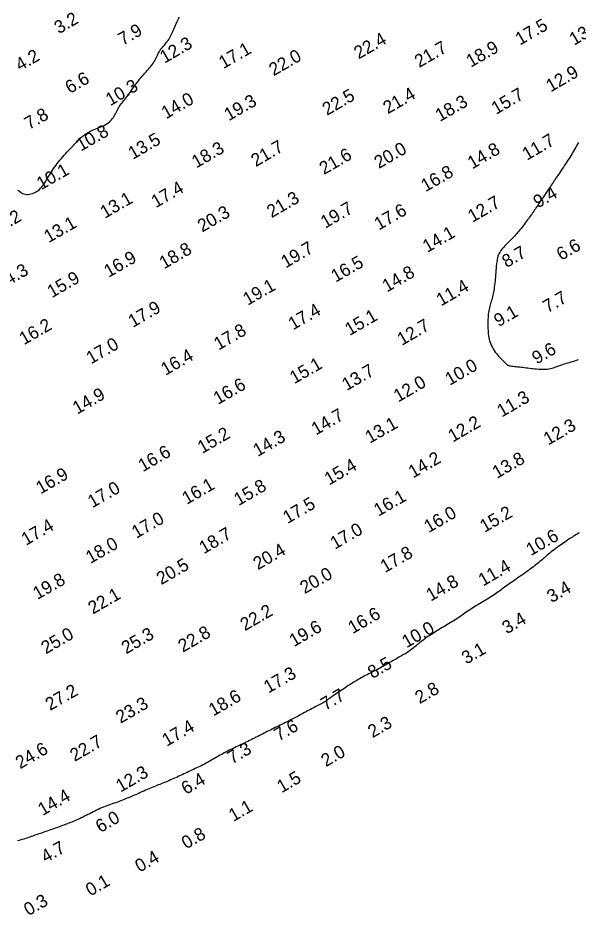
# Model space of a CAD drawing. Extents: x 3024098 to 3056816, y 418252 to 509144.
# Drawn here: x 3027183 to 3027400.2, y 427263 to 427611.1 of the extents above; entities that cross this region are included whole.
import ezdxf

# ---------------------------------------------------------------- set-up
doc = ezdxf.new("R2010")
doc.units = 0
doc.layers.add('V-CHAN-CONT-EL10', color=7, linetype='Continuous')
doc.layers.add('V-TOPO-SOUN-0911', color=7, linetype='Continuous')

msp = doc.modelspace()

# ---------------------------------------------------------------- linework, layer by layer
at = {"layer": 'V-CHAN-CONT-EL10'}
for points in [[(3027182.85, 427544.35), (3027183.26, 427544.08), (3027183.64, 427543.8), (3027184.01, 427543.52), (3027184.38, 427543.25), (3027184.78, 427543.01), (3027185.21, 427542.83), (3027185.7, 427542.7), (3027186.24, 427542.64), (3027186.81, 427542.64), (3027187.4, 427542.7), (3027188, 427542.82), (3027188.61, 427542.99), (3027189.2, 427543.22), (3027189.77, 427543.5), (3027190.31, 427543.83), (3027190.82, 427544.21), (3027191.3, 427544.62), (3027191.75, 427545.08), (3027192.18, 427545.57), (3027192.59, 427546.09), (3027192.99, 427546.63), (3027193.36, 427547.19), (3027193.73, 427547.76), (3027194.09, 427548.35), (3027194.44, 427548.96), (3027194.8, 427549.57), (3027195.16, 427550.19), (3027195.54, 427550.82), (3027195.93, 427551.46), (3027196.34, 427552.1), (3027196.78, 427552.75), (3027197.24, 427553.4), (3027197.72, 427554.05), (3027198.22, 427554.7), (3027198.74, 427555.34), (3027199.26, 427555.98), (3027199.8, 427556.61), (3027200.34, 427557.23), (3027200.88, 427557.84), (3027201.43, 427558.43), (3027201.96, 427559.01), (3027202.49, 427559.58), (3027203.01, 427560.12), (3027203.51, 427560.65), (3027204, 427561.16), (3027204.46, 427561.65), (3027204.89, 427562.11), (3027205.31, 427562.56), (3027205.71, 427562.99), (3027206.1, 427563.4), (3027206.49, 427563.8), (3027206.88, 427564.19), (3027207.28, 427564.57), (3027207.7, 427564.94), (3027208.14, 427565.3), (3027208.6, 427565.66), (3027209.08, 427566.01), (3027209.59, 427566.34), (3027210.12, 427566.67), (3027210.67, 427566.98), (3027211.25, 427567.28), (3027211.85, 427567.57), (3027212.48, 427567.84), (3027213.13, 427568.1), (3027213.79, 427568.35), (3027214.45, 427568.61), (3027215.1, 427568.87), (3027215.74, 427569.14), (3027216.35, 427569.42), (3027216.93, 427569.73), (3027217.48, 427570.07), (3027217.98, 427570.43), (3027218.45, 427570.81), (3027218.88, 427571.22), (3027219.28, 427571.64), (3027219.65, 427572.08), (3027219.99, 427572.54), (3027220.3, 427573.01), (3027220.58, 427573.49), (3027220.85, 427573.99), (3027221.1, 427574.48), (3027221.34, 427574.98), (3027221.58, 427575.47), (3027221.83, 427575.96), (3027222.09, 427576.43), (3027222.36, 427576.89), (3027222.66, 427577.34), (3027222.98, 427577.77), (3027223.32, 427578.2), (3027223.67, 427578.63), (3027224.04, 427579.07), (3027224.43, 427579.52), (3027224.82, 427580), (3027225.21, 427580.51), (3027225.62, 427581.05), (3027226.03, 427581.63), (3027226.45, 427582.23), (3027226.88, 427582.85), (3027227.31, 427583.48), (3027227.76, 427584.13), (3027228.22, 427584.78), (3027228.69, 427585.43), (3027229.18, 427586.07), (3027229.67, 427586.7), (3027230.17, 427587.32), (3027230.67, 427587.93), (3027231.18, 427588.53), (3027231.68, 427589.11), (3027232.17, 427589.67), (3027232.65, 427590.21), (3027233.11, 427590.73), (3027233.56, 427591.24), (3027233.99, 427591.73), (3027234.4, 427592.22), (3027234.8, 427592.71), (3027235.17, 427593.21), (3027235.52, 427593.71), (3027235.85, 427594.23), (3027236.15, 427594.76), (3027236.44, 427595.31), (3027236.71, 427595.87), (3027236.98, 427596.43), (3027237.26, 427596.99), (3027237.54, 427597.54), (3027237.83, 427598.08), (3027238.15, 427598.59), (3027238.49, 427599.09), (3027238.85, 427599.56), (3027239.23, 427600.02), (3027239.61, 427600.47), (3027240, 427600.91), (3027240.38, 427601.36), (3027240.75, 427601.81), (3027241.1, 427602.27), (3027241.44, 427602.75), (3027241.75, 427603.24), (3027242.04, 427603.75), (3027242.32, 427604.27), (3027242.58, 427604.81), (3027242.84, 427605.36), (3027243.09, 427605.93), (3027243.33, 427606.5), (3027243.57, 427607.09), (3027243.81, 427607.68), (3027244.06, 427608.28), (3027244.3, 427608.87), (3027244.55, 427609.44), (3027244.8, 427610), (3027245.06, 427610.53), (3027245.33, 427611.03), (3027245.6, 427611.5)], [(3027400.37, 427562.82), (3027400.02, 427562.19), (3027399.67, 427561.56), (3027399.32, 427560.94), (3027398.97, 427560.32), (3027398.61, 427559.72), (3027398.25, 427559.11), (3027397.88, 427558.5), (3027397.51, 427557.89), (3027397.12, 427557.28), (3027396.72, 427556.65), (3027396.31, 427556), (3027395.88, 427555.34), (3027395.43, 427554.65), (3027394.97, 427553.95), (3027394.51, 427553.24), (3027394.04, 427552.53), (3027393.58, 427551.84), (3027393.13, 427551.16), (3027392.7, 427550.5), (3027392.29, 427549.89), (3027391.9, 427549.31), (3027391.53, 427548.77), (3027391.19, 427548.25), (3027390.85, 427547.75), (3027390.51, 427547.26), (3027390.18, 427546.77), (3027389.84, 427546.27), (3027389.5, 427545.76), (3027389.13, 427545.23), (3027388.76, 427544.67), (3027388.37, 427544.1), (3027387.98, 427543.53), (3027387.59, 427542.94), (3027387.2, 427542.36), (3027386.81, 427541.78), (3027386.44, 427541.22), (3027386.07, 427540.67), (3027385.71, 427540.13), (3027385.37, 427539.6), (3027385.03, 427539.09), (3027384.69, 427538.58), (3027384.36, 427538.09), (3027384.03, 427537.6), (3027383.71, 427537.11), (3027383.38, 427536.63), (3027383.04, 427536.15), (3027382.71, 427535.67), (3027382.37, 427535.18), (3027382.02, 427534.7), (3027381.67, 427534.2), (3027381.3, 427533.7), (3027380.93, 427533.18), (3027380.54, 427532.66), (3027380.15, 427532.12), (3027379.74, 427531.58), (3027379.33, 427531.04), (3027378.92, 427530.5), (3027378.51, 427529.97), (3027378.1, 427529.44), (3027377.69, 427528.93), (3027377.29, 427528.43), (3027376.9, 427527.96), (3027376.51, 427527.49), (3027376.12, 427527.05), (3027375.73, 427526.61), (3027375.34, 427526.19), (3027374.95, 427525.78), (3027374.56, 427525.37), (3027374.16, 427524.98), (3027373.75, 427524.59), (3027373.35, 427524.21), (3027372.95, 427523.83), (3027372.55, 427523.44), (3027372.16, 427523.05), (3027371.77, 427522.65), (3027371.38, 427522.23), (3027371.01, 427521.81), (3027370.65, 427521.36), (3027370.3, 427520.89), (3027369.97, 427520.39), (3027369.67, 427519.86), (3027369.4, 427519.29), (3027369.16, 427518.67), (3027368.96, 427518), (3027368.79, 427517.28), (3027368.66, 427516.52), (3027368.55, 427515.72), (3027368.47, 427514.89), (3027368.4, 427514.04), (3027368.35, 427513.18), (3027368.29, 427512.32), (3027368.24, 427511.46), (3027368.17, 427510.61), (3027368.1, 427509.78), (3027368.02, 427508.98), (3027367.94, 427508.19), (3027367.84, 427507.43), (3027367.74, 427506.7), (3027367.63, 427506), (3027367.52, 427505.33), (3027367.4, 427504.7), (3027367.27, 427504.1), (3027367.14, 427503.53), (3027367, 427502.98), (3027366.86, 427502.44), (3027366.72, 427501.91), (3027366.58, 427501.39), (3027366.43, 427500.86), (3027366.28, 427500.33), (3027366.13, 427499.79), (3027365.99, 427499.24), (3027365.85, 427498.68), (3027365.72, 427498.1), (3027365.6, 427497.5), (3027365.5, 427496.88), (3027365.41, 427496.23), (3027365.34, 427495.56), (3027365.29, 427494.87), (3027365.25, 427494.17), (3027365.23, 427493.45), (3027365.22, 427492.72), (3027365.22, 427492), (3027365.23, 427491.28), (3027365.26, 427490.56), (3027365.29, 427489.86), (3027365.33, 427489.18), (3027365.39, 427488.5), (3027365.48, 427487.83), (3027365.58, 427487.17), (3027365.72, 427486.52), (3027365.89, 427485.86), (3027366.1, 427485.22), (3027366.35, 427484.57), (3027366.65, 427483.92), (3027366.97, 427483.29), (3027367.33, 427482.67), (3027367.71, 427482.06), (3027368.1, 427481.47), (3027368.52, 427480.91), (3027368.95, 427480.38), (3027369.38, 427479.87), (3027369.81, 427479.4), (3027370.24, 427478.96), (3027370.64, 427478.56), (3027371.03, 427478.19), (3027371.38, 427477.86), (3027371.7, 427477.56), (3027371.97, 427477.3), (3027372.19, 427477.07), (3027372.38, 427476.88), (3027372.54, 427476.71), (3027372.7, 427476.57), (3027372.88, 427476.45), (3027373.08, 427476.35), (3027373.33, 427476.26), (3027373.64, 427476.18), (3027374.03, 427476.11), (3027374.48, 427476.04), (3027375, 427475.98), (3027375.56, 427475.91), (3027376.16, 427475.85), (3027376.79, 427475.78), (3027377.44, 427475.71), (3027378.09, 427475.64), (3027378.75, 427475.56), (3027379.4, 427475.48), (3027380.06, 427475.4), (3027380.72, 427475.31), (3027381.38, 427475.23), (3027382.05, 427475.15), (3027382.73, 427475.07), (3027383.42, 427475), (3027384.12, 427474.93), (3027384.83, 427474.88), (3027385.54, 427474.84), (3027386.24, 427474.82), (3027386.94, 427474.81), (3027387.62, 427474.83), (3027388.28, 427474.88), (3027388.91, 427474.96), (3027389.52, 427475.07), (3027390.1, 427475.22), (3027390.66, 427475.38), (3027391.2, 427475.56), (3027391.74, 427475.76), (3027392.27, 427475.96), (3027392.81, 427476.17), (3027393.35, 427476.37), (3027393.9, 427476.56), (3027394.48, 427476.75), (3027395.06, 427476.93), (3027395.66, 427477.12), (3027396.28, 427477.3), (3027396.91, 427477.49), (3027397.56, 427477.68), (3027398.23, 427477.88), (3027398.92, 427478.09), (3027399.63, 427478.31), (3027400.35, 427478.54)], [(3027400.64, 427411.33), (3027400.09, 427411), (3027399.55, 427410.67), (3027399.02, 427410.35), (3027398.5, 427410.03), (3027398.01, 427409.71), (3027397.52, 427409.4), (3027397.05, 427409.08), (3027396.57, 427408.76), (3027396.09, 427408.42), (3027395.59, 427408.08), (3027395.08, 427407.73), (3027394.54, 427407.35), (3027393.96, 427406.96), (3027393.36, 427406.54), (3027392.75, 427406.12), (3027392.13, 427405.68), (3027391.51, 427405.24), (3027390.9, 427404.79), (3027390.31, 427404.35), (3027389.74, 427403.91), (3027389.21, 427403.47), (3027388.71, 427403.04), (3027388.22, 427402.62), (3027387.76, 427402.2), (3027387.3, 427401.79), (3027386.85, 427401.38), (3027386.39, 427400.97), (3027385.92, 427400.56), (3027385.43, 427400.15), (3027384.93, 427399.74), (3027384.4, 427399.32), (3027383.87, 427398.91), (3027383.31, 427398.48), (3027382.74, 427398.06), (3027382.15, 427397.62), (3027381.55, 427397.17), (3027380.93, 427396.72), (3027380.29, 427396.26), (3027379.65, 427395.79), (3027379, 427395.32), (3027378.35, 427394.85), (3027377.69, 427394.39), (3027377.04, 427393.93), (3027376.4, 427393.48), (3027375.77, 427393.03), (3027375.15, 427392.6), (3027374.54, 427392.18), (3027373.94, 427391.76), (3027373.37, 427391.36), (3027372.8, 427390.96), (3027372.25, 427390.58), (3027371.72, 427390.2), (3027371.21, 427389.82), (3027370.71, 427389.46), (3027370.22, 427389.09), (3027369.73, 427388.73), (3027369.23, 427388.37), (3027368.72, 427388.01), (3027368.19, 427387.64), (3027367.63, 427387.27), (3027367.05, 427386.89), (3027366.44, 427386.51), (3027365.81, 427386.12), (3027365.17, 427385.73), (3027364.52, 427385.34), (3027363.87, 427384.96), (3027363.22, 427384.57), (3027362.59, 427384.19), (3027361.97, 427383.82), (3027361.36, 427383.45), (3027360.77, 427383.09), (3027360.19, 427382.73), (3027359.62, 427382.36), (3027359.06, 427382), (3027358.51, 427381.63), (3027357.96, 427381.26), (3027357.42, 427380.89), (3027356.88, 427380.51), (3027356.34, 427380.12), (3027355.8, 427379.74), (3027355.25, 427379.35), (3027354.7, 427378.97), (3027354.14, 427378.58), (3027353.57, 427378.21), (3027352.99, 427377.83), (3027352.41, 427377.46), (3027351.81, 427377.09), (3027351.21, 427376.73), (3027350.6, 427376.36), (3027349.99, 427376), (3027349.37, 427375.64), (3027348.76, 427375.27), (3027348.14, 427374.9), (3027347.53, 427374.54), (3027346.91, 427374.17), (3027346.3, 427373.79), (3027345.69, 427373.42), (3027345.09, 427373.05), (3027344.5, 427372.68), (3027343.91, 427372.3), (3027343.33, 427371.93), (3027342.75, 427371.55), (3027342.18, 427371.17), (3027341.62, 427370.79), (3027341.06, 427370.39), (3027340.5, 427369.99), (3027339.95, 427369.58), (3027339.4, 427369.15), (3027338.85, 427368.71), (3027338.31, 427368.27), (3027337.77, 427367.82), (3027337.23, 427367.37), (3027336.71, 427366.94), (3027336.2, 427366.52), (3027335.7, 427366.12), (3027335.22, 427365.75), (3027334.75, 427365.41), (3027334.3, 427365.1), (3027333.86, 427364.82), (3027333.43, 427364.55), (3027332.99, 427364.29), (3027332.56, 427364.05), (3027332.12, 427363.8), (3027331.67, 427363.56), (3027331.21, 427363.3), (3027330.74, 427363.04), (3027330.26, 427362.77), (3027329.76, 427362.49), (3027329.26, 427362.21), (3027328.74, 427361.91), (3027328.21, 427361.61), (3027327.67, 427361.3), (3027327.11, 427360.98), (3027326.55, 427360.65), (3027325.98, 427360.31), (3027325.4, 427359.98), (3027324.81, 427359.64), (3027324.23, 427359.31), (3027323.64, 427358.98), (3027323.05, 427358.66), (3027322.46, 427358.35), (3027321.87, 427358.05), (3027321.29, 427357.75), (3027320.7, 427357.46), (3027320.12, 427357.17), (3027319.53, 427356.88), (3027318.95, 427356.58), (3027318.37, 427356.28), (3027317.78, 427355.97), (3027317.2, 427355.66), (3027316.63, 427355.35), (3027316.06, 427355.03), (3027315.5, 427354.71), (3027314.95, 427354.4), (3027314.42, 427354.08), (3027313.9, 427353.77), (3027313.39, 427353.47), (3027312.9, 427353.17), (3027312.41, 427352.87), (3027311.93, 427352.56), (3027311.43, 427352.25), (3027310.93, 427351.93), (3027310.41, 427351.59), (3027309.87, 427351.23), (3027309.3, 427350.85), (3027308.72, 427350.46), (3027308.12, 427350.06), (3027307.52, 427349.65), (3027306.93, 427349.24), (3027306.35, 427348.84), (3027305.79, 427348.44), (3027305.26, 427348.07), (3027304.76, 427347.71), (3027304.3, 427347.37), (3027303.86, 427347.05), (3027303.44, 427346.75), (3027303.02, 427346.46), (3027302.61, 427346.18), (3027302.19, 427345.9), (3027301.76, 427345.64), (3027301.31, 427345.37), (3027300.85, 427345.11), (3027300.36, 427344.84), (3027299.85, 427344.58), (3027299.33, 427344.31), (3027298.79, 427344.03), (3027298.24, 427343.75), (3027297.67, 427343.45), (3027297.09, 427343.15), (3027296.49, 427342.83), (3027295.89, 427342.51), (3027295.29, 427342.19), (3027294.69, 427341.86), (3027294.1, 427341.54), (3027293.52, 427341.23), (3027292.96, 427340.93), (3027292.41, 427340.64), (3027291.88, 427340.35), (3027291.36, 427340.08), (3027290.84, 427339.8), (3027290.33, 427339.54), (3027289.81, 427339.27), (3027289.28, 427338.99), (3027288.75, 427338.72), (3027288.19, 427338.43), (3027287.62, 427338.14), (3027287.04, 427337.84), (3027286.45, 427337.54), (3027285.85, 427337.24), (3027285.23, 427336.93), (3027284.62, 427336.63), (3027284, 427336.32), (3027283.38, 427336.02), (3027282.76, 427335.72), (3027282.14, 427335.41), (3027281.52, 427335.11), (3027280.9, 427334.81), (3027280.28, 427334.51), (3027279.66, 427334.2), (3027279.04, 427333.89), (3027278.43, 427333.58), (3027277.82, 427333.26), (3027277.21, 427332.95), (3027276.6, 427332.63), (3027275.98, 427332.31), (3027275.36, 427331.99), (3027274.73, 427331.67), (3027274.09, 427331.34), (3027273.45, 427331.02), (3027272.8, 427330.7), (3027272.14, 427330.38), (3027271.48, 427330.07), (3027270.83, 427329.75), (3027270.17, 427329.44), (3027269.52, 427329.13), (3027268.88, 427328.83), (3027268.24, 427328.54), (3027267.61, 427328.24), (3027267, 427327.95), (3027266.39, 427327.67), (3027265.79, 427327.38), (3027265.21, 427327.09), (3027264.63, 427326.8), (3027264.06, 427326.51), (3027263.5, 427326.22), (3027262.95, 427325.92), (3027262.4, 427325.61), (3027261.85, 427325.31), (3027261.3, 427324.99), (3027260.74, 427324.67), (3027260.17, 427324.34), (3027259.59, 427324.01), (3027259, 427323.66), (3027258.39, 427323.31), (3027257.78, 427322.96), (3027257.16, 427322.61), (3027256.54, 427322.26), (3027255.91, 427321.92), (3027255.29, 427321.59), (3027254.67, 427321.27), (3027254.06, 427320.96), (3027253.46, 427320.66), (3027252.86, 427320.37), (3027252.26, 427320.09), (3027251.66, 427319.81), (3027251.05, 427319.53), (3027250.44, 427319.25), (3027249.83, 427318.97), (3027249.2, 427318.68), (3027248.57, 427318.38), (3027247.93, 427318.08), (3027247.28, 427317.78), (3027246.63, 427317.47), (3027245.98, 427317.17), (3027245.32, 427316.86), (3027244.67, 427316.56), (3027244.03, 427316.26), (3027243.39, 427315.97), (3027242.75, 427315.68), (3027242.12, 427315.41), (3027241.5, 427315.14), (3027240.89, 427314.87), (3027240.28, 427314.62), (3027239.69, 427314.38), (3027239.12, 427314.15), (3027238.54, 427313.93), (3027237.98, 427313.71), (3027237.41, 427313.5), (3027236.84, 427313.28), (3027236.25, 427313.05), (3027235.65, 427312.81), (3027235.04, 427312.56), (3027234.4, 427312.29), (3027233.74, 427312), (3027233.07, 427311.7), (3027232.4, 427311.4), (3027231.73, 427311.1), (3027231.06, 427310.8), (3027230.42, 427310.5), (3027229.79, 427310.22), (3027229.19, 427309.96), (3027228.62, 427309.7), (3027228.06, 427309.46), (3027227.52, 427309.23), (3027226.97, 427309), (3027226.43, 427308.77), (3027225.88, 427308.54), (3027225.31, 427308.31), (3027224.73, 427308.08), (3027224.12, 427307.84), (3027223.51, 427307.59), (3027222.87, 427307.35), (3027222.23, 427307.1), (3027221.57, 427306.85), (3027220.9, 427306.6), (3027220.23, 427306.36), (3027219.55, 427306.11), (3027218.86, 427305.87), (3027218.17, 427305.63), (3027217.48, 427305.38), (3027216.79, 427305.13), (3027216.11, 427304.86), (3027215.42, 427304.59), (3027214.75, 427304.3), (3027214.07, 427303.99), (3027213.41, 427303.67), (3027212.75, 427303.34), (3027212.09, 427303), (3027211.43, 427302.66), (3027210.78, 427302.32), (3027210.12, 427301.98), (3027209.46, 427301.64), (3027208.8, 427301.32), (3027208.14, 427301), (3027207.49, 427300.69), (3027206.84, 427300.4), (3027206.2, 427300.11), (3027205.58, 427299.84), (3027204.98, 427299.58), (3027204.39, 427299.34), (3027203.83, 427299.1), (3027203.29, 427298.88), (3027202.77, 427298.67), (3027202.25, 427298.47), (3027201.74, 427298.27), (3027201.23, 427298.08), (3027200.71, 427297.88), (3027200.19, 427297.69), (3027199.65, 427297.49), (3027199.1, 427297.29), (3027198.53, 427297.08), (3027197.95, 427296.87), (3027197.35, 427296.66), (3027196.75, 427296.45), (3027196.14, 427296.23), (3027195.52, 427296.02), (3027194.88, 427295.8), (3027194.25, 427295.58), (3027193.61, 427295.36), (3027192.97, 427295.15), (3027192.33, 427294.93), (3027191.7, 427294.71), (3027191.07, 427294.49), (3027190.46, 427294.28), (3027189.86, 427294.07), (3027189.28, 427293.86), (3027188.7, 427293.65), (3027188.13, 427293.45), (3027187.56, 427293.25), (3027186.99, 427293.05), (3027186.41, 427292.87), (3027185.83, 427292.68), (3027185.25, 427292.51), (3027184.65, 427292.34), (3027184.06, 427292.17), (3027183.45, 427291.99), (3027182.84, 427291.82)]]:
    msp.add_lwpolyline(points, dxfattribs=at)

# ---------------------------------------------------------------- texts
at = {"layer": 'V-TOPO-SOUN-0911'}
for s, p in [('3.2', (3027198.85, 427604.79)), ('17.5 ', (3027377.68, 427600.38)), ('13.7 ', (3027398.65, 427600.32)), ('7.9', (3027223.62, 427600.29)), ('12.3 ', (3027239.8, 427593.36)), ('22.4 ', (3027315.12, 427595)), ('17.1 ', (3027262.65, 427591.24)), ('21.7 ', (3027338.62, 427591.69)), ('18.9 ', (3027358.63, 427591.79)), ('4.2', (3027183.79, 427590.38)), ('22.0 ', (3027282.14, 427588.47)), ('6.6', (3027203.11, 427581.6)), ('12.9 ', (3027389.6, 427582.21)), ('10.3 ', (3027218.77, 427576.86)), ('22.5 ', (3027302.84, 427573.12)), ('21.4 ', (3027326.41, 427573.71)), ('15.7 ', (3027368.41, 427573.51)), ('14.0 ', (3027240.4, 427571.77)), ('19.3 ', (3027264.76, 427571.02)), ('18.3 ', (3027346.65, 427570.76)), ('7.8', (3027187.27, 427567.61)), ('10.8 ', (3027207.38, 427559.24)), ('13.5 ', (3027227.52, 427556.06)), ('11.7 ', (3027380.38, 427555.7)), ('18.3 ', (3027252.17, 427552.71)), ('21.7 ', (3027275.2, 427553.21)), ('20.0 ', (3027322.95, 427552.48)), ('14.8 ', (3027359.15, 427552.32)), ('21.6 ', (3027301.67, 427550.16)), ('10.1 ', (3027192.01, 427544.26)), ('16.8 ', (3027341.08, 427543.49)), ('17.4 ', (3027236.48, 427537.29)), ('9.4', (3027384.64, 427537.17)), ('13.1 ', (3027216.68, 427533.17)), ('21.3 ', (3027281.33, 427533.39)), ('12.7 ', (3027359.25, 427531.62)), ('20.3 ', (3027254.43, 427527.84)), ('19.7 ', (3027302.17, 427529.32)), ('17.6 ', (3027322.96, 427528.6)), ('11.2 ', (3027173.52, 427526.24)), ('13.1 ', (3027194.86, 427523.69)), ('14.1 ', (3027341.71, 427519.92)), ('18.8 ', (3027239.6, 427513.54)), ('19.7 ', (3027286.81, 427513.9)), ('6.6', (3027393.67, 427516.83)), ('16.9 ', (3027218.14, 427510.26)), ('8.7', (3027372.51, 427514.04)), ('16.5 ', (3027306.19, 427508.39)), ('14.3 ', (3027176.21, 427505.37)), ('15.9 ', (3027196.13, 427502.35)), ('14.8 ', (3027326.08, 427504.55)), ('19.1 ', (3027272.06, 427499.41)), ('11.4 ', (3027347.05, 427499.14)), ('7.7', (3027388.38, 427496.52)), ('17.9 ', (3027227.53, 427490.84)), ('17.4 ', (3027289.63, 427489.85)), ('9.1', (3027369.4, 427491.09)), ('15.1 ', (3027311.6, 427487.67)), ('16.2 ', (3027185.27, 427484.08)), ('17.8 ', (3027260.76, 427482.04)), ('12.7 ', (3027331.89, 427483.85)), ('17.0 ', (3027211.27, 427476.63)), ('9.6', (3027384.15, 427476.58)), ('16.4 ', (3027240.22, 427472.23)), ('15.1 ', (3027290.17, 427468.97)), ('10.0 ', (3027350.44, 427468.36)), ('13.7 ', (3027310.43, 427466.3)), ('16.6 ', (3027260.56, 427460.95)), ('12.0 ', (3027330.46, 427461.87)), ('14.9 ', (3027205.97, 427457.18)), ('11.3 ', (3027370.6, 427456.03)), ('14.7 ', (3027298.56, 427449.07)), ('13.1 ', (3027319.44, 427445.87)), ('12.2 ', (3027351.61, 427446.32)), ('12.3 ', (3027388.62, 427445.17)), ('15.2 ', (3027254.43, 427441.92)), ('14.3 ', (3027275.95, 427440.74)), ('16.6 ', (3027231.43, 427434.84)), ('15.4 ', (3027303.64, 427429.65)), ('14.2 ', (3027336.22, 427432.4)), ('13.8 ', (3027368.77, 427432.24)), ('16.9 ', (3027191.73, 427426.2)), ('17.0 ', (3027211.83, 427420.82)), ('16.1 ', (3027248.41, 427422.15)), ('15.8 ', (3027268.54, 427421.68)), ('16.1 ', (3027322.78, 427417.56)), ('17.5 ', (3027287.52, 427414.72)), ('17.0 ', (3027228.89, 427408.98)), ('16.0 ', (3027342.27, 427411.18)), ('15.2 ', (3027363.94, 427411.31)), ('17.4 ', (3027186.09, 427406.26)), ('17.0 ', (3027305.89, 427404.75)), ('18.7 ', (3027255.05, 427402.98)), ('10.6 ', (3027381.89, 427402.23)), ('18.0 ', (3027211.04, 427399.2)), ('20.4 ', (3027276.02, 427396.78)), ('17.8 ', (3027325.33, 427395.69)), ('20.5 ', (3027238.51, 427391)), ('20.0 ', (3027294.18, 427387.49)), ('11.4 ', (3027363.35, 427390.44)), ('19.8 ', (3027190.55, 427385.26)), ('14.8 ', (3027343.08, 427384.6)), ('3.4', (3027389.96, 427384.02)), ('22.1 ', (3027211.99, 427379.57)), ('22.2 ', (3027271, 427373.12)), ('16.6 ', (3027312.79, 427371.98)), ('3.4', (3027372.57, 427371.91)), ('19.6 ', (3027290.02, 427366.93)), ('10.0 ', (3027333.71, 427366.49)), ('25.0 ', (3027193.78, 427364.13)), ('25.3 ', (3027224.93, 427364.13)), ('22.8 ', (3027246.92, 427364.79)), ('3.1', (3027356.87, 427360.18)), ('8.5', (3027320.46, 427354.56)), ('17.3 ', (3027280.09, 427348.91)), ('27.2 ', (3027195.41, 427342.15)), ('2.8', (3027338.78, 427344.81)), ('18.6 ', (3027258.73, 427340.02)), ('7.7', (3027302.2, 427342.25)), ('23.3 ', (3027222.74, 427337.2)), ('17.4 ', (3027240.65, 427328.27)), ('7.6', (3027284.12, 427330.32)), ('2.3', (3027320.5, 427331.59)), ('22.7 ', (3027204.95, 427322.4)), ('24.6 ', (3027183.82, 427319.55)), ('7.3', (3027265.98, 427321.45)), ('2.0', (3027302.38, 427320.34)), ('12.3 ', (3027222.74, 427310.49)), ('6.4', (3027248.13, 427309.58)), ('1.5', (3027285.23, 427310.23)), ('14.4 ', (3027192.52, 427301.4)), ('1.1', (3027266.52, 427299.09)), ('6.0', (3027214.91, 427294.78)), ('0.8', (3027248.23, 427288.42)), ('4.7', (3027193.73, 427283.07)), ('0.4', (3027230.18, 427279.43)), ('0.1', (3027211.04, 427270.16)), ('0.3', (3027187.04, 427262.53))]:
    msp.add_text(s, height=5, rotation=30, dxfattribs=at).set_placement(p)

doc.saveas('drawing.dxf')
